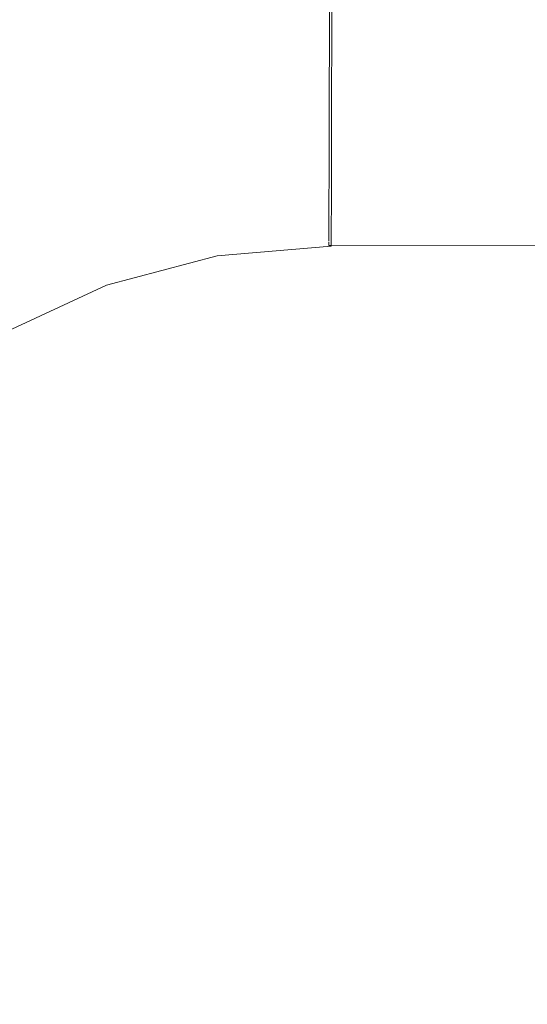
# Model space of a CAD drawing. Header units: millimetres. Extents: x -30280 to 309309, y -17460 to 4378.
# Tile 843 of 1056: x 251054 to 251067, y -13040 to -13014. Entities that reach past the tile are written whole.
import ezdxf

# ---------------------------------------------------------------- set-up
doc = ezdxf.new("R2010")
doc.units = ezdxf.units.MM
doc.header["$MEASUREMENT"] = 0
doc.linetypes.add('Wipeout_Contour', pattern=[1000, 0, -1000])
for name, color, linetype in [('Nuevo_08_E_Envans secs', 7, 'Continuous'), ('Nuevo_09_EI_Mobiliari general', 7, 'Continuous'), ('Nuevo_Ventanas Archicad', 7, 'Continuous')]:
    doc.layers.add(name, color=color, linetype=linetype)
doc.layers.add('Nuevo_09_EI_Mobiliari general_Pluma_Nº__1', color=7, linetype='Continuous', lineweight=5)

# ---------------------------------------------------------------- blocks, each defined once
blk = doc.blocks.new('Elem Sección_541_6', base_point=(235890.588, -13459.976))
at = {"color": 254, "linetype": 'Wipeout_Contour', "lineweight": 0, "ltscale": 1517989.291840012}
blk.add_wipeout([(248979.884, -11359.976), (254508.641, -11359.976), (254508.641, -13457.976), (254654.197, -13457.976), (254654.197, -11012.976), (248979.884, -11012.976)], dxfattribs=at).dxf.layer = 'Nuevo_08_E_Envans secs'
blk = doc.blocks.new('Elem Sección_543_6', base_point=(235890.588, -13459.976))
at = {"color": 254, "linetype": 'Wipeout_Contour', "lineweight": 0, "ltscale": 31165908.05935061}
blk.add_wipeout([(253368.641, -11399.976), (248979.884, -11399.976), (248979.884, -13305.666), (249022.416, -13068.118), (249023.053, -13065.78), (249026.984, -13043.488), (249005.387, -13043.488), (249005.387, -12987.919), (249005.459, -12987.919), (249019.024, -12561.809), (249441.751, -12561.809), (249455.316, -12987.919), (249455.387, -12987.919), (249455.387, -13043.488), (249433.791, -13043.488), (249437.722, -13065.78), (249438.358, -13068.118), (249480.387, -13302.855), (249522.416, -13068.119), (249523.053, -13065.78), (249526.984, -13043.488), (249505.387, -13043.488), (249505.387, -12987.919), (249505.459, -12987.919), (249519.024, -12561.809), (249941.751, -12561.809), (249955.316, -12987.919), (249955.387, -12987.919), (249955.387, -13043.488), (249933.791, -13043.488), (249937.722, -13065.78), (249938.358, -13068.119), (249980.387, -13302.855), (250022.416, -13068.119), (250023.053, -13065.78), (250026.984, -13043.488), (250005.387, -13043.488), (250005.387, -12987.919), (250005.459, -12987.919), (250019.024, -12561.81), (250441.751, -12561.81), (250455.316, -12987.919), (250455.387, -12987.919), (250455.387, -13043.488), (250433.791, -13043.488), (250437.722, -13065.78), (250438.358, -13068.119), (250480.387, -13302.855), (250522.416, -13068.119), (250523.053, -13065.78), (250526.984, -13043.488), (250505.387, -13043.488), (250505.387, -12987.919), (250505.459, -12987.919), (250519.024, -12561.81), (250941.751, -12561.81), (250955.316, -12987.919), (250955.387, -12987.919), (250955.387, -13043.488), (250933.791, -13043.488), (250937.722, -13065.78), (250938.358, -13068.119), (250980.387, -13302.855), (251022.416, -13068.119), (251023.053, -13065.78), (251026.984, -13043.488), (251005.387, -13043.488), (251005.387, -12987.919), (251005.459, -12987.919), (251019.024, -12561.81), (251441.751, -12561.81), (251455.316, -12987.919), (251455.387, -12987.919), (251455.387, -13043.488), (251433.791, -13043.488), (251437.722, -13065.78), (251438.358, -13068.119), (251480.387, -13302.855), (251522.416, -13068.119), (251523.053, -13065.78), (251526.984, -13043.488), (251505.387, -13043.488), (251505.387, -12987.919), (251505.459, -12987.919), (251519.024, -12561.81), (251941.751, -12561.81), (251955.316, -12987.919), (251955.387, -12987.919), (251955.387, -13043.488), (251933.791, -13043.488), (251937.722, -13065.78), (251938.358, -13068.119), (251980.387, -13302.855), (252022.416, -13068.119), (252023.053, -13065.78), (252026.984, -13043.488), (252005.387, -13043.488), (252005.387, -12987.919), (252005.459, -12987.919), (252019.024, -12561.81), (252441.751, -12561.81), (252455.316, -12987.919), (252455.387, -12987.919), (252455.387, -13043.488), (252433.791, -13043.488), (252437.722, -13065.78), (252438.358, -13068.119), (252480.387, -13302.855), (252522.416, -13068.119), (252523.053, -13065.78), (252526.984, -13043.488), (252505.387, -13043.488), (252505.387, -12987.919), (252505.459, -12987.919), (252519.024, -12561.81), (252941.751, -12561.81), (252955.316, -12987.919), (252955.387, -12987.919), (252955.387, -13043.488), (252933.791, -13043.488), (252937.722, -13065.78), (252938.358, -13068.119), (252999.567, -13409.976), (253368.641, -13409.976)], dxfattribs=at).dxf.layer = 'Nuevo_Ventanas Archicad'
blk = doc.blocks.new('Elem Sección_548_6', base_point=(235890.588, -13459.976))
at = {"color": 254, "linetype": 'Wipeout_Contour', "lineweight": 0, "ltscale": 1005569.752048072}
blk.add_wipeout([(251057.314, -13012.608), (251053.093, -13013.729), (251053.566, -13015.035), (251057.551, -13013.977)], dxfattribs=at).dxf.layer = 'Nuevo_09_EI_Mobiliari general'
at = {"color": 254, "linetype": 'Wipeout_Contour', "lineweight": 0, "ltscale": 9559586.718697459}
blk.add_wipeout([(251044.853, -13034.287), (251043.278, -13043.221), (251043.407, -13043.221), (251043.735, -13043.071), (251049.285, -13041.62), (251054.944, -13041.147), (251054.944, -13041.12), (251230.387, -13041.603), (251405.831, -13041.12), (251405.831, -13041.147), (251411.49, -13041.62), (251417.04, -13043.071), (251417.368, -13043.221), (251417.497, -13043.221), (251415.922, -13034.287), (251415.153, -13031.419), (251413.897, -13028.729), (251412.191, -13026.298), (251410.089, -13024.201), (251407.654, -13022.502), (251404.961, -13021.252), (251402.091, -13020.49), (251399.133, -13020.239), (251399.133, -13020.217), (251243.579, -13020.652), (251243.579, -13020.725), (251230.387, -13020.689), (251217.196, -13020.725), (251217.196, -13020.652), (251061.642, -13020.217), (251061.642, -13020.239), (251058.684, -13020.49), (251055.814, -13021.252), (251053.12, -13022.502), (251050.685, -13024.201), (251048.583, -13026.298), (251046.878, -13028.729), (251045.622, -13031.419)], dxfattribs=at).dxf.layer = 'Nuevo_09_EI_Mobiliari general'
at = {"color": 254, "linetype": 'Wipeout_Contour', "lineweight": 0, "ltscale": 1005556.713010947}
blk.add_wipeout([(251053.566, -13015.035), (251049.825, -13016.771), (251050.496, -13017.939), (251054.024, -13016.302)], dxfattribs=at).dxf.layer = 'Nuevo_09_EI_Mobiliari general'
at = {"color": 254, "linetype": 'Wipeout_Contour', "lineweight": 0, "ltscale": 1005571.42060895}
blk.add_wipeout([(251057.551, -13013.977), (251053.566, -13015.035), (251054.024, -13016.302), (251057.782, -13015.304)], dxfattribs=at).dxf.layer = 'Nuevo_09_EI_Mobiliari general'
at = {"color": 254, "linetype": 'Wipeout_Contour', "lineweight": 0, "ltscale": 1005586.983818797}
blk.add_wipeout([(251061.661, -13013.628), (251057.551, -13013.977), (251057.782, -13015.304), (251061.657, -13014.975)], dxfattribs=at).dxf.layer = 'Nuevo_09_EI_Mobiliari general'
at = {"color": 254, "linetype": 'Wipeout_Contour', "lineweight": 0, "ltscale": 1005559.143890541}
blk.add_wipeout([(251054.024, -13016.302), (251050.496, -13017.939), (251051.126, -13019.034), (251054.454, -13017.491)], dxfattribs=at).dxf.layer = 'Nuevo_09_EI_Mobiliari general'
at = {"color": 254, "linetype": 'Wipeout_Contour', "lineweight": 0, "ltscale": 1005573.014253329}
blk.add_wipeout([(251057.782, -13015.304), (251054.024, -13016.302), (251054.454, -13017.491), (251057.999, -13016.549)], dxfattribs=at).dxf.layer = 'Nuevo_09_EI_Mobiliari general'
at = {"color": 254, "linetype": 'Wipeout_Contour', "lineweight": 0, "ltscale": 1005587.691622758}
blk.add_wipeout([(251061.657, -13014.975), (251057.782, -13015.304), (251057.999, -13016.549), (251061.653, -13016.239)], dxfattribs=at).dxf.layer = 'Nuevo_09_EI_Mobiliari general'
at = {"color": 254, "linetype": 'Wipeout_Contour', "lineweight": 0, "ltscale": 1005561.385863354}
blk.add_wipeout([(251054.454, -13017.491), (251051.126, -13019.034), (251051.696, -13020.025), (251054.842, -13018.565)], dxfattribs=at).dxf.layer = 'Nuevo_09_EI_Mobiliari general'
at = {"color": 254, "linetype": 'Wipeout_Contour', "lineweight": 0, "ltscale": 1257459.175680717}
blk.add_wipeout([(251061.661, -13013.607), (251061.657, -13014.954), (251217.181, -13015.388), (251217.178, -13014.115), (251217.177, -13014.041)], dxfattribs=at).dxf.layer = 'Nuevo_09_EI_Mobiliari general'
at = {"color": 254, "linetype": 'Wipeout_Contour', "lineweight": 0, "ltscale": 1005574.48485141}
blk.add_wipeout([(251057.999, -13016.549), (251054.454, -13017.491), (251054.842, -13018.565), (251058.194, -13017.675)], dxfattribs=at).dxf.layer = 'Nuevo_09_EI_Mobiliari general'
at = {"color": 254, "linetype": 'Wipeout_Contour', "lineweight": 0, "ltscale": 1005588.345996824}
blk.add_wipeout([(251061.653, -13016.239), (251057.999, -13016.549), (251058.194, -13017.675), (251061.65, -13017.382)], dxfattribs=at).dxf.layer = 'Nuevo_09_EI_Mobiliari general'
at = {"color": 254, "linetype": 'Wipeout_Contour', "lineweight": 0, "ltscale": 1005563.371122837}
blk.add_wipeout([(251051.696, -13020.025), (251052.187, -13020.879), (251055.177, -13019.492), (251054.842, -13018.565)], dxfattribs=at).dxf.layer = 'Nuevo_09_EI_Mobiliari general'
at = {"color": 254, "linetype": 'Wipeout_Contour', "lineweight": 0, "ltscale": 1257459.520098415}
blk.add_wipeout([(251061.653, -13016.217), (251217.185, -13016.652), (251217.181, -13015.462), (251217.181, -13015.388), (251061.657, -13014.954)], dxfattribs=at).dxf.layer = 'Nuevo_09_EI_Mobiliari general'
at = {"color": 254, "linetype": 'Wipeout_Contour', "lineweight": 0, "ltscale": 1005575.788049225}
blk.add_wipeout([(251054.842, -13018.565), (251055.177, -13019.492), (251058.363, -13018.646), (251058.194, -13017.675)], dxfattribs=at).dxf.layer = 'Nuevo_09_EI_Mobiliari general'
at = {"layer": 'Nuevo_09_EI_Mobiliari general_Pluma_Nº__1', "color": 7, "linetype": 'Continuous', "lineweight": 5}
for p, q in [((251061.598, -13013.606), (251061.594, -13014.953)), ((251061.661, -13013.607), (251061.657, -13014.954))]:
    blk.add_line(p, q, dxfattribs=at)
at = {"color": 254, "linetype": 'Wipeout_Contour', "lineweight": 0, "ltscale": 1005588.927389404}
blk.add_wipeout([(251058.194, -13017.675), (251058.363, -13018.646), (251061.647, -13018.368), (251061.65, -13017.382)], dxfattribs=at).dxf.layer = 'Nuevo_09_EI_Mobiliari general'
at = {"color": 254, "linetype": 'Wipeout_Contour', "lineweight": 0, "ltscale": 1005565.039687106}
blk.add_wipeout([(251055.177, -13019.492), (251052.187, -13020.879), (251052.586, -13021.573), (251055.449, -13020.244)], dxfattribs=at).dxf.layer = 'Nuevo_09_EI_Mobiliari general'
at = {"color": 254, "linetype": 'Wipeout_Contour', "lineweight": 0, "ltscale": 1257459.83929043}
blk.add_wipeout([(251061.65, -13017.36), (251217.188, -13017.794), (251217.185, -13016.725), (251217.185, -13016.652), (251061.653, -13016.217)], dxfattribs=at).dxf.layer = 'Nuevo_09_EI_Mobiliari general'
at = {"color": 254, "linetype": 'Wipeout_Contour', "lineweight": 0, "ltscale": 1005576.884570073}
blk.add_wipeout([(251058.363, -13018.646), (251055.177, -13019.492), (251055.449, -13020.244), (251058.5, -13019.434)], dxfattribs=at).dxf.layer = 'Nuevo_09_EI_Mobiliari general'
at = {"layer": 'Nuevo_09_EI_Mobiliari general_Pluma_Nº__1', "color": 7, "linetype": 'Continuous', "lineweight": 5}
for p, q in [((251061.594, -13014.953), (251061.591, -13016.217)), ((251061.657, -13014.954), (251061.653, -13016.217))]:
    blk.add_line(p, q, dxfattribs=at)
at = {"color": 254, "linetype": 'Wipeout_Contour', "lineweight": 0, "ltscale": 1005589.418422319}
blk.add_wipeout([(251061.647, -13018.368), (251058.363, -13018.646), (251058.5, -13019.434), (251061.645, -13019.167)], dxfattribs=at).dxf.layer = 'Nuevo_09_EI_Mobiliari general'
at = {"color": 254, "linetype": 'Wipeout_Contour', "lineweight": 0, "ltscale": 1005566.341166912}
blk.add_wipeout([(251055.449, -13020.244), (251052.586, -13021.573), (251052.88, -13022.084), (251055.65, -13020.799)], dxfattribs=at).dxf.layer = 'Nuevo_09_EI_Mobiliari general'
at = {"color": 254, "linetype": 'Wipeout_Contour', "lineweight": 0, "ltscale": 1005906.38088913}
blk.add_wipeout([(251061.65, -13017.36), (251061.647, -13018.346), (251217.191, -13018.78), (251217.188, -13017.794)], dxfattribs=at).dxf.layer = 'Nuevo_09_EI_Mobiliari general'
at = {"color": 254, "linetype": 'Wipeout_Contour', "lineweight": 0, "ltscale": 1005577.741337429}
blk.add_wipeout([(251058.5, -13019.434), (251055.449, -13020.244), (251055.65, -13020.799), (251058.601, -13020.015)], dxfattribs=at).dxf.layer = 'Nuevo_09_EI_Mobiliari general'
at = {"layer": 'Nuevo_09_EI_Mobiliari general_Pluma_Nº__1', "color": 7, "linetype": 'Continuous', "lineweight": 5}
for p, q in [((251061.591, -13016.217), (251061.587, -13017.36)), ((251061.653, -13016.217), (251061.65, -13017.36))]:
    blk.add_line(p, q, dxfattribs=at)
at = {"color": 254, "linetype": 'Wipeout_Contour', "lineweight": 0, "ltscale": 1005589.804340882}
blk.add_wipeout([(251061.645, -13019.167), (251058.5, -13019.434), (251058.601, -13020.015), (251061.643, -13019.757)], dxfattribs=at).dxf.layer = 'Nuevo_09_EI_Mobiliari general'
at = {"color": 254, "linetype": 'Wipeout_Contour', "lineweight": 0, "ltscale": 1005567.236217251}
blk.add_wipeout([(251055.65, -13020.799), (251052.88, -13022.084), (251053.06, -13022.397), (251055.772, -13021.138)], dxfattribs=at).dxf.layer = 'Nuevo_09_EI_Mobiliari general'
at = {"color": 254, "linetype": 'Wipeout_Contour', "lineweight": 0, "ltscale": 1257460.365231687}
blk.add_wipeout([(251061.645, -13019.146), (251217.193, -13019.58), (251217.191, -13018.854), (251217.191, -13018.78), (251061.647, -13018.346)], dxfattribs=at).dxf.layer = 'Nuevo_09_EI_Mobiliari general'
at = {"color": 254, "linetype": 'Wipeout_Contour', "lineweight": 0, "ltscale": 1005578.332391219}
blk.add_wipeout([(251058.601, -13020.015), (251055.65, -13020.799), (251055.772, -13021.138), (251058.663, -13020.371)], dxfattribs=at).dxf.layer = 'Nuevo_09_EI_Mobiliari general'
at = {"layer": 'Nuevo_09_EI_Mobiliari general_Pluma_Nº__1', "color": 7, "linetype": 'Continuous', "lineweight": 5}
for p, q in [((251061.587, -13017.36), (251061.585, -13018.346)), ((251061.65, -13017.36), (251061.647, -13018.346))]:
    blk.add_line(p, q, dxfattribs=at)
at = {"color": 254, "linetype": 'Wipeout_Contour', "lineweight": 0, "ltscale": 1005590.073380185}
blk.add_wipeout([(251061.643, -13019.757), (251058.601, -13020.015), (251058.663, -13020.371), (251061.642, -13020.118)], dxfattribs=at).dxf.layer = 'Nuevo_09_EI_Mobiliari general'
at = {"color": 254, "linetype": 'Wipeout_Contour', "lineweight": 0, "ltscale": 1005567.697639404}
blk.add_wipeout([(251053.06, -13022.397), (251053.12, -13022.502), (251055.814, -13021.252), (251055.772, -13021.138)], dxfattribs=at).dxf.layer = 'Nuevo_09_EI_Mobiliari general'
at = {"color": 254, "linetype": 'Wipeout_Contour', "lineweight": 0, "ltscale": 1005578.639586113}
blk.add_wipeout([(251055.772, -13021.138), (251055.814, -13021.252), (251058.684, -13020.49), (251058.663, -13020.371)], dxfattribs=at).dxf.layer = 'Nuevo_09_EI_Mobiliari general'
at = {"layer": 'Nuevo_09_EI_Mobiliari general_Pluma_Nº__1', "color": 7, "linetype": 'Continuous', "lineweight": 5}
blk.add_line((251053.12, -13022.502), (251055.814, -13021.252), dxfattribs=at)
at = {"color": 254, "linetype": 'Wipeout_Contour', "lineweight": 0, "ltscale": 1005590.217039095}
blk.add_wipeout([(251058.663, -13020.371), (251058.684, -13020.49), (251061.642, -13020.239), (251061.642, -13020.118)], dxfattribs=at).dxf.layer = 'Nuevo_09_EI_Mobiliari general'
at = {"layer": 'Nuevo_09_EI_Mobiliari general_Pluma_Nº__1', "color": 7, "linetype": 'Continuous', "lineweight": 5}
blk.add_line((251055.814, -13021.252), (251058.684, -13020.49), dxfattribs=at)
at = {"color": 254, "linetype": 'Wipeout_Contour', "lineweight": 0, "ltscale": 1005906.857978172}
blk.add_wipeout([(251061.642, -13020.217), (251217.196, -13020.652), (251217.196, -13020.53), (251061.643, -13020.096)], dxfattribs=at).dxf.layer = 'Nuevo_09_EI_Mobiliari general'
at = {"color": 254, "linetype": 'Wipeout_Contour', "lineweight": 0, "ltscale": 1257460.55707366}
blk.add_wipeout([(251061.644, -13019.735), (251217.194, -13020.169), (251217.193, -13019.654), (251217.193, -13019.58), (251061.645, -13019.146)], dxfattribs=at).dxf.layer = 'Nuevo_09_EI_Mobiliari general'
at = {"layer": 'Nuevo_09_EI_Mobiliari general_Pluma_Nº__1', "color": 7, "linetype": 'Continuous', "lineweight": 5}
for p, q in [((251061.585, -13018.346), (251061.582, -13019.145)), ((251061.647, -13018.346), (251061.645, -13019.146))]:
    blk.add_line(p, q, dxfattribs=at)
at = {"color": 254, "linetype": 'Wipeout_Contour', "lineweight": 0, "ltscale": 1257460.694981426}
blk.add_wipeout([(251061.643, -13020.096), (251217.196, -13020.53), (251217.195, -13020.243), (251217.194, -13020.169), (251061.644, -13019.735)], dxfattribs=at).dxf.layer = 'Nuevo_09_EI_Mobiliari general'
at = {"layer": 'Nuevo_09_EI_Mobiliari general_Pluma_Nº__1', "color": 7, "linetype": 'Continuous', "lineweight": 5}
for p, q in [((251061.582, -13019.145), (251061.581, -13019.735)), ((251061.645, -13019.146), (251061.644, -13019.735)), ((251061.581, -13019.735), (251061.58, -13020.096)), ((251061.644, -13019.735), (251061.643, -13020.096)), ((251058.684, -13020.49), (251061.642, -13020.239)), ((251061.58, -13020.123), (251061.579, -13020.217)), ((251061.579, -13020.217), (251217.196, -13020.652)), ((251061.643, -13020.096), (251061.642, -13020.239))]:
    blk.add_line(p, q, dxfattribs=at)

msp = doc.modelspace()

# ---------------------------------------------------------------- block references
at = {"layer": 'Nuevo_08_E_Envans secs', "lineweight": 0}
msp.add_blockref('Elem Sección_541_6', (235890.588, -13459.976), dxfattribs=at)

# ---------------------------------------------------------------- next in the draw order: block references
at = {"layer": 'Nuevo_Ventanas Archicad', "lineweight": 0}
msp.add_blockref('Elem Sección_543_6', (235890.588, -13459.976), dxfattribs=at)

# ---------------------------------------------------------------- next in the draw order: block references
at = {"layer": 'Nuevo_09_EI_Mobiliari general', "lineweight": 0}
msp.add_blockref('Elem Sección_548_6', (235890.588, -13459.976), dxfattribs=at)

doc.saveas('drawing.dxf')
